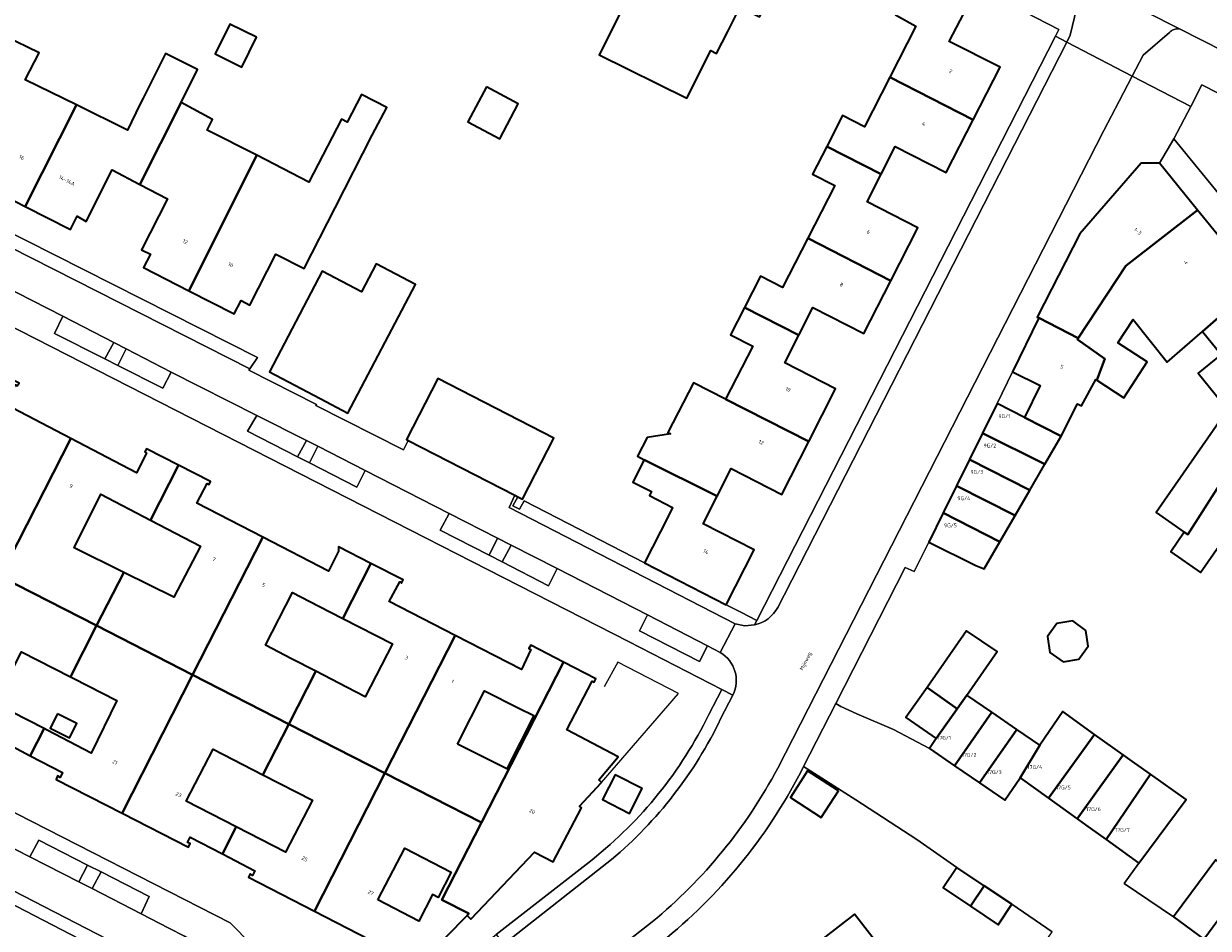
# Model space of a CAD drawing. Header units: metres. Extents: x 197700 to 204338, y 317132 to 325229.
# Tile 751 of 1056: x 203220 to 203332, y 319252 to 319338. Entities that reach past the tile are written whole.
import ezdxf
from ezdxf.enums import TextEntityAlignment as Align

# ---------------------------------------------------------------- set-up
doc = ezdxf.new("R2010")
doc.units = ezdxf.units.M
for name, color, linetype, lineweight in [('B-WE-GR-BEPLANTING_CULTUUR_BODEMBEDEKKER-GV', 90, 'Continuous', 18), ('B-WE-GR-BEPLANTING_CULTUUR_HEESTERS-GV', 90, 'Continuous', 18), ('B-WE-IE-TERREINAFSCHEIDING_KUNSTMATIG_MUUR-G', 90, 'IE-TERREINAFSCHEIDING-KUNSTMATIG-DICHT', 18), ('B-WE-OG-BEBOUWING-GV', 7, 'Continuous', 35), ('B-WE-OG-BEBOUWING-T18', 10, 'Continuous', 18), ('B-WE-OG-TERREIN_CULTUURSCHEIDING-GV', 7, 'Continuous', 18), ('B-WE-OG-TERREIN_ERF-GV', 7, 'Continuous', 18), ('B-WE-OG-TOPOGRAFIE-T18', 10, 'Continuous', 18), ('B-WE-VH-VERHARDING_ASFALT-GV', 252, 'Continuous', 18), ('B-WE-VH-VERHARDING_BETONSTRAATSTEEN-GV', 252, 'Continuous', 18), ('B-WE-VH-VERHARDING_OPEN-GV', 252, 'Continuous', 18), ('B-WE-VH-VERHARDING_SIERBESTRATING-GV', 252, 'Continuous', 18), ('B-WE-VH-VERHARDING_TEGEL-GV', 252, 'Continuous', 18)]:
    doc.layers.add(name, color=color, linetype=linetype, lineweight=lineweight)
doc.styles.add('NLCS-ISO-M200-T18', font='NLCS-ISO.ttf', dxfattribs={"height": 0.36})
doc.linetypes.add('IE-TERREINAFSCHEIDING-KUNSTMATIG-DICHT', pattern='A,8,-1,[82,NLCS.SHX,S=0.75,R=90,X=0,Y=0],-1', length=10)

msp = doc.modelspace()

# ---------------------------------------------------------------- linework, layer by layer
at = {"layer": 'B-WE-GR-BEPLANTING_CULTUUR_BODEMBEDEKKER-GV'}
for points in [[(203229.389, 319307.428), (203228.225, 319308.028), (203227.373, 319306.469), (203228.607, 319305.844)], [(203247.574, 319298.173), (203246.495, 319298.722), (203245.654, 319297.177), (203246.799, 319296.59)], [(203287.209, 319281.321), (203288.131, 319281.128), (203289.07, 319281.203), (203289.292, 319281.637), (203287.77, 319282.41), (203286.365, 319283.13), (203278.599, 319287.119), (203267.173, 319292.982), (203266.751, 319292.202), (203266.102, 319292.523), (203266.566, 319293.385), (203266.306, 319293.52), (203265.746, 319292.369)], [(203265.95, 319288.795), (203264.656, 319289.455), (203263.849, 319287.834), (203265.097, 319287.193)], [(203224.877, 319256.811), (203226.147, 319256.159), (203226.999, 319257.744), (203225.713, 319258.398)]]:
    msp.add_lwpolyline(points, close=True, dxfattribs=at)
at = {"layer": 'B-WE-GR-BEPLANTING_CULTUUR_HEESTERS-GV'}
msp.add_lwpolyline([(203284.595, 319279.207), (203278.91, 319282.151), (203278.135, 319280.657), (203283.831, 319277.718)], close=True, dxfattribs=at)
at = {"layer": 'B-WE-IE-TERREINAFSCHEIDING_KUNSTMATIG_MUUR-G'}
for points in [[(203247.4, 319302.041), (203247.455, 319302.131)], [(203256.175, 319298.74), (203255.726, 319297.851), (203247.4, 319302.041)], [(203278.599, 319287.119), (203267.173, 319292.982), (203266.751, 319292.202), (203266.102, 319292.523), (203266.566, 319293.385)], [(203274.513, 319266.254), (203281.845, 319274.702), (203276.091, 319277.674), (203274.789, 319275.339)]]:
    msp.add_lwpolyline(points, dxfattribs=at)
at = {"layer": 'B-WE-OG-BEBOUWING-GV'}
for points in [[(203286.45, 319349.004), (203285.863, 319349.295), (203285.276, 319348.164), (203281.738, 319349.947), (203279.488, 319345.482), (203276.678, 319339.906), (203276.603, 319339.944), (203274.321, 319335.373), (203282.627, 319331.226), (203284.911, 319335.757), (203285.46, 319335.481), (203286.512, 319337.569), (203287.565, 319339.658), (203287.684, 319339.896), (203289.518, 319338.98), (203290.996, 319341.632), (203288.972, 319342.76), (203290.972, 319346.763), (203290.506, 319346.994), (203290.856, 319347.701), (203290.354, 319349.413), (203288.466, 319350.348), (203286.8, 319349.711)], [(203301.907, 319333.226), (203309.817, 319329.175), (203312.38, 319334.178), (203307.538, 319336.613), (203308.928, 319339.297), (203304.772, 319341.434), (203303.846, 319341.91), (203302.437, 319339.171), (203304.396, 319338.087)], [(203241.765, 319337.041), (203239.242, 319338.281), (203237.845, 319335.44), (203240.368, 319334.199)], [(203217.124, 319335.731), (203217.001, 319335.494), (203217.302, 319335.339), (203215.063, 319330.998), (203215.169, 319330.943), (203217.75, 319329.609), (203215.323, 319324.822), (203216.091, 319324.424), (203215.48, 319323.164), (203219.785, 319320.958), (203224.663, 319330.593), (203219.799, 319332.984), (203221.122, 319335.532), (203217.855, 319337.138)], [(203219.785, 319320.958), (203224.089, 319318.753), (203224.741, 319320.025), (203225.569, 319319.528), (203228.049, 319324.42), (203230.674, 319323.047), (203234.618, 319330.841), (203236.169, 319333.957), (203233.106, 319335.482), (203230.999, 319331.25), (203230.69, 319330.628), (203229.503, 319328.214), (203224.663, 319330.593)], [(203263.595, 319332.304), (203261.83, 319328.992), (203264.857, 319327.378), (203266.623, 319330.689)], [(203301.907, 319333.226), (203299.504, 319328.532), (203297.428, 319329.594), (203295.925, 319326.656), (203301.088, 319324.012), (203302.431, 319326.643), (203307.255, 319324.172), (203309.817, 319329.175)], [(203249.247, 319320.84), (203252.759, 319327.729), (203254.127, 319330.363), (203251.743, 319331.601), (203250.375, 319328.967), (203249.849, 319329.24), (203246.744, 319323.262), (203241.804, 319325.828), (203235.335, 319312.948), (203239.656, 319310.745), (203240.305, 319312.019), (203241.143, 319311.592), (203243.604, 319316.421), (203246.295, 319315.049)], [(203230.674, 319323.047), (203233.299, 319321.674), (203230.838, 319316.845), (203231.681, 319316.423), (203231.026, 319315.144), (203235.335, 319312.948), (203241.804, 319325.828), (203237.068, 319328.207), (203237.591, 319329.201), (203234.618, 319330.841)], [(203302.003, 319313.901), (203304.57, 319318.911), (203299.746, 319321.382), (203301.088, 319324.012), (203295.925, 319326.656), (203294.572, 319324.012), (203296.685, 319322.931), (203294.129, 319317.935)], [(203316.073, 319310.363), (203319.807, 319308.448), (203324.31, 319315.328), (203331.128, 319320.617), (203327.51, 319325.053), (203325.781, 319325.057), (203319.944, 319318.357), (203315.904, 319310.44)], [(203319.807, 319308.448), (203319.731, 319308.332), (203322.322, 319306.479), (203321.569, 319304.464), (203324.127, 319302.791), (203326.353, 319306.195), (203323.578, 319308.01), (203325.024, 319310.222), (203328.243, 319306.161), (203331.621, 319309.09), (203334.369, 319311.473), (203336.226, 319314.369), (203331.128, 319320.617), (203324.31, 319315.328)], [(203302.003, 319313.901), (203294.129, 319317.935), (203291.733, 319313.254), (203289.634, 319314.328), (203288.121, 319311.371), (203293.272, 319308.733), (203294.612, 319311.362), (203299.436, 319308.891)], [(203247.81, 319302.709), (203250.431, 319301.333), (203256.85, 319313.557), (203253.128, 319315.511), (203251.734, 319312.855), (203248.012, 319314.809), (203242.988, 319305.241)], [(203333.393, 319306.891), (203338.782, 319311.235), (203336.226, 319314.369), (203334.369, 319311.473), (203331.621, 319309.09)], [(203294.211, 319298.627), (203296.764, 319303.647), (203291.932, 319306.104), (203293.272, 319308.733), (203288.121, 319311.371), (203286.792, 319308.774), (203288.903, 319307.694), (203286.317, 319302.641)], [(203338.782, 319311.235), (203333.393, 319306.891), (203331.202, 319305.125), (203334.55, 319300.972), (203333.778, 319300.35), (203333.409, 319300.807), (203327.205, 319291.887), (203329.88, 319290.027), (203330.229, 319289.805), (203336.22, 319299.233), (203343.466, 319305.493)], [(203319.742, 319302.203), (203320.119, 319302.018), (203321.482, 319304.521), (203321.569, 319304.464), (203322.322, 319306.479), (203319.731, 319308.332), (203319.807, 319308.448), (203316.073, 319310.363), (203313.557, 319305.239), (203316.18, 319303.951), (203314.689, 319300.915), (203318.188, 319299.141)], [(203224.132, 319298.91), (203217.885, 319302.178), (203218.875, 319304), (203219.039, 319303.903), (203219.206, 319304.172), (203216.122, 319305.768), (203213.435, 319300.485), (203218.087, 319298.099), (203215.6, 319293.25), (203210.964, 319295.628), (203208.35, 319290.487), (203217.463, 319285.819)], [(203329.88, 319290.027), (203328.584, 319288.164), (203331.424, 319286.189), (203338.764, 319296.743), (203338.945, 319296.519), (203338.881, 319296.427), (203341.626, 319293.611), (203341.691, 319293.705), (203341.786, 319293.608), (203348.148, 319300.567), (203343.747, 319305.149), (203343.466, 319305.493), (203336.22, 319299.233), (203330.229, 319289.805)], [(203256.175, 319298.74), (203266.306, 319293.52), (203266.566, 319293.385), (203267.015, 319293.154), (203269.992, 319298.932), (203258.995, 319304.599), (203256.018, 319298.821)], [(203285.505, 319293.43), (203286.828, 319296.065), (203291.659, 319293.608), (203294.211, 319298.627), (203286.317, 319302.641), (203283.257, 319304.208), (203280.839, 319299.485), (203281.065, 319299.37), (203278.877, 319299.023), (203277.958, 319297.228), (203278.593, 319296.903)], [(203318.188, 319299.141), (203314.689, 319300.915), (203312.103, 319302.226), (203310.721, 319299.428), (203316.648, 319296.492)], [(203217.463, 319285.819), (203226.581, 319281.147), (203229.155, 319286.198), (203224.452, 319288.527), (203226.976, 319293.625), (203231.688, 319291.169), (203234.35, 319296.392), (203231.308, 319297.943), (203231.147, 319297.645), (203231.322, 319297.525), (203230.378, 319295.643), (203224.132, 319298.91)], [(203310.721, 319299.428), (203309.486, 319296.927), (203315.209, 319294.016), (203316.648, 319296.492)], [(203231.688, 319291.169), (203236.452, 319288.687), (203233.925, 319283.837), (203229.155, 319286.198), (203226.581, 319281.147), (203235.695, 319276.478), (203242.35, 319289.551), (203236.09, 319292.78), (203237.083, 319294.645), (203237.258, 319294.534), (203237.392, 319294.841), (203234.35, 319296.392)], [(203286.365, 319283.13), (203289.013, 319288.34), (203284.182, 319290.796), (203285.505, 319293.43), (203278.593, 319296.903), (203277.503, 319294.773), (203279.27, 319293.869), (203279.081, 319293.499), (203281.284, 319292.374), (203280.876, 319291.57), (203278.599, 319287.119)], [(203309.486, 319296.927), (203308.251, 319294.425), (203313.806, 319291.604), (203315.209, 319294.016)], [(203312.348, 319289.096), (203313.806, 319291.604), (203308.251, 319294.425), (203306.98, 319291.852)], [(203305.605, 319289.067), (203310.088, 319286.853), (203310.857, 319286.531), (203312.348, 319289.096), (203306.98, 319291.852)], [(203244.834, 319271.796), (203247.391, 319276.808), (203245.09, 319277.991), (203242.603, 319279.27), (203245.178, 319284.279), (203247.666, 319282.999), (203249.95, 319281.825), (203252.616, 319287.051), (203249.552, 319288.62), (203249.539, 319288.32), (203249.559, 319288.226), (203248.609, 319286.322), (203242.35, 319289.551), (203235.695, 319276.478)], [(203247.391, 319276.808), (203244.834, 319271.796), (203253.959, 319267.123), (203260.638, 319280.208), (203254.365, 319283.44), (203255.36, 319285.294), (203255.522, 319285.181), (203255.68, 319285.481), (203252.616, 319287.051), (203249.95, 319281.825), (203254.667, 319279.4), (203252.092, 319274.391), (203250.368, 319275.277)], [(203226.581, 319281.147), (203217.463, 319285.819), (203210.769, 319272.677), (203217.03, 319269.466), (203217.204, 319269.758), (203216.962, 319269.876), (203217.236, 319270.381), (203220.28, 319268.783), (203221.598, 319271.369), (203216.925, 319273.752), (203219.427, 319278.659), (203224.099, 319276.277)], [(203224.099, 319276.277), (203224.358, 319276.145), (203228.503, 319274.042), (203226.056, 319269.026), (203221.89, 319271.22), (203221.598, 319271.369), (203220.28, 319268.783), (203223.335, 319267.179), (203223.125, 319266.716), (203222.861, 319266.869), (203222.723, 319266.537), (203229.003, 319263.331), (203235.695, 319276.478), (203226.581, 319281.147)], [(203309.221, 319274.537), (203312.108, 319278.688), (203309.2, 319280.66), (203305.467, 319275.268), (203308.303, 319273.234)], [(203320.516, 319280.688), (203319.278, 319281.581), (203317.771, 319281.337), (203316.878, 319280.099), (203317.122, 319278.593), (203318.359, 319277.7), (203319.866, 319277.943), (203320.759, 319279.181)], [(203263.117, 319262.434), (203270.911, 319277.683), (203267.831, 319279.274), (203267.613, 319278.967), (203267.812, 319278.86), (203266.921, 319276.971), (203260.638, 319280.208), (203253.959, 319267.123)], [(203270.911, 319277.683), (203263.117, 319262.434), (203259.368, 319255.1), (203261.921, 319253.788), (203261.764, 319253.618), (203261.779, 319253.603), (203262.126, 319253.259), (203268.164, 319259.635), (203269.947, 319258.719), (203272.622, 319263.823), (203272.437, 319263.998), (203274.513, 319266.254), (203274.263, 319266.506), (203276.109, 319268.68), (203271.244, 319271.227), (203273.656, 319275.875), (203273.842, 319275.782), (203274, 319276.087)], [(203242.375, 319266.977), (203244.834, 319271.796), (203235.695, 319276.478), (203229.003, 319263.331), (203235.318, 319260.106), (203235.461, 319260.438), (203235.198, 319260.546), (203235.469, 319261.037), (203238.536, 319259.45), (203239.846, 319262.019), (203235.092, 319264.467), (203237.64, 319269.415)], [(203260.867, 319269.887), (203263.41, 319274.95), (203266.664, 319273.315), (203268.09, 319272.599), (203265.543, 319267.535), (203262.694, 319268.968)], [(203305.467, 319275.268), (203303.424, 319272.42), (203306.328, 319270.434), (203308.303, 319273.234)], [(203306.328, 319270.434), (203305.664, 319269.464), (203308.042, 319267.838), (203311.593, 319272.915), (203309.221, 319274.537), (203308.303, 319273.234)], [(203222.865, 319272.776), (203222.164, 319271.401), (203223.99, 319270.469), (203224.692, 319271.844)], [(203308.042, 319267.838), (203310.43, 319266.204), (203313.982, 319271.281), (203311.593, 319272.915)], [(203316.151, 319269.798), (203314.28, 319266.686), (203316.99, 319264.743), (203321.364, 319270.813), (203318.332, 319272.987)], [(203242.375, 319266.977), (203247.071, 319264.559), (203244.523, 319259.611), (203239.846, 319262.019), (203238.536, 319259.45), (203241.611, 319257.858), (203241.377, 319257.416), (203241.152, 319257.549), (203240.998, 319257.233), (203247.267, 319254.012), (203253.959, 319267.123), (203244.834, 319271.796)], [(203314.28, 319266.686), (203316.151, 319269.798), (203313.982, 319271.281), (203310.43, 319266.204), (203312.829, 319264.564)], [(203324.074, 319268.869), (203321.364, 319270.813), (203316.99, 319264.743), (203319.7, 319262.8)], [(203322.46, 319260.82), (203326.658, 319267.025), (203325.177, 319268.078), (203324.074, 319268.869), (203319.7, 319262.8), (203320.953, 319261.901)], [(203263.117, 319262.434), (203253.959, 319267.123), (203247.267, 319254.012), (203253.536, 319250.792), (203253.691, 319251.103), (203253.721, 319251.291), (203257.587, 319249.364), (203259.811, 319251.613), (203261.779, 319253.603), (203261.764, 319253.618), (203261.921, 319253.788), (203259.368, 319255.1)], [(203297.039, 319265.452), (203294.105, 319267.349), (203292.468, 319264.818), (203295.403, 319262.92)], [(203278.405, 319265.655), (203275.838, 319266.979), (203274.621, 319264.621), (203277.188, 319263.297)], [(203326.658, 319267.025), (203322.46, 319260.82), (203325.567, 319258.591), (203330.051, 319264.612)], [(203253.29, 319255.087), (203255.838, 319260.002), (203260.256, 319257.712), (203259.018, 319255.323), (203258.49, 319255.598), (203257.18, 319253.071)], [(203310.884, 319256.422), (203308.275, 319258.175), (203306.973, 319256.237), (203309.582, 319254.484)], [(203328.844, 319253.476), (203331.719, 319251.352), (203335.733, 319256.784), (203332.858, 319258.908)], [(203309.582, 319254.484), (203312.19, 319252.732), (203313.492, 319254.67), (203310.884, 319256.422)], [(203301.621, 319249.768), (203298.563, 319253.724), (203291.668, 319248.393), (203294.936, 319243.993), (203302.019, 319249.254)]]:
    msp.add_lwpolyline(points, close=True, dxfattribs=at)
at = {"layer": 'B-WE-OG-TERREIN_CULTUURSCHEIDING-GV'}
msp.add_lwpolyline([(203368.431, 319300.252), (203371.569, 319306.565), (203372.539, 319308.515), (203373.136, 319309.746), (203372.987, 319309.833), (203373.276, 319311.205), (203349.534, 319323.319), (203331.538, 319332.492), (203330.49, 319330.46), (203328.896, 319327.37), (203336.377, 319318.186), (203341.316, 319322.171), (203341.738, 319321.651), (203342.388, 319322.176), (203346.621, 319316.948), (203349.311, 319319.316), (203360.104, 319307.154), (203357.445, 319304.79), (203364.511, 319297.404)], dxfattribs=at)
at = {"layer": 'B-WE-OG-TERREIN_ERF-GV'}
for points in [[(203279.488, 319345.482), (203281.738, 319349.947), (203285.276, 319348.164), (203285.863, 319349.295), (203286.45, 319349.004), (203286.8, 319349.711), (203288.466, 319350.348), (203290.354, 319349.413), (203290.856, 319347.701), (203290.506, 319346.994), (203290.972, 319346.763), (203288.972, 319342.76), (203290.996, 319341.632), (203289.518, 319338.98), (203287.684, 319339.896), (203287.565, 319339.658), (203286.512, 319337.569), (203285.46, 319335.481), (203284.911, 319335.757), (203282.627, 319331.226), (203274.321, 319335.373), (203276.603, 319339.944), (203276.678, 319339.906)], [(203241.765, 319337.041), (203240.368, 319334.199), (203237.845, 319335.44), (203239.242, 319338.281)], [(203263.595, 319332.304), (203266.623, 319330.689), (203264.857, 319327.378), (203261.83, 319328.992)], [(203253.128, 319315.511), (203256.85, 319313.557), (203250.431, 319301.333), (203247.81, 319302.709), (203242.988, 319305.241), (203248.012, 319314.809), (203251.734, 319312.855)], [(203313.557, 319305.239), (203312.103, 319302.226), (203314.689, 319300.915), (203316.18, 319303.951)], [(203231.688, 319291.169), (203226.976, 319293.625), (203224.452, 319288.527), (203229.155, 319286.198), (203233.925, 319283.837), (203236.452, 319288.687)], [(203245.09, 319277.991), (203247.391, 319276.808), (203250.368, 319275.277), (203252.092, 319274.391), (203254.667, 319279.4), (203249.95, 319281.825), (203247.666, 319282.999), (203245.178, 319284.279), (203242.603, 319279.27)], [(203320.516, 319280.688), (203320.759, 319279.181), (203319.866, 319277.943), (203318.359, 319277.7), (203317.122, 319278.593), (203316.878, 319280.099), (203317.771, 319281.337), (203319.278, 319281.581)], [(203224.358, 319276.145), (203224.099, 319276.277), (203219.427, 319278.659), (203216.925, 319273.752), (203221.598, 319271.369), (203221.89, 319271.22), (203226.056, 319269.026), (203228.503, 319274.042)], [(203263.41, 319274.95), (203260.867, 319269.887), (203262.694, 319268.968), (203265.543, 319267.535), (203268.09, 319272.599), (203266.664, 319273.315)], [(203222.865, 319272.776), (203224.692, 319271.844), (203223.99, 319270.469), (203222.164, 319271.401)], [(203239.846, 319262.019), (203244.523, 319259.611), (203247.071, 319264.559), (203242.375, 319266.977), (203237.64, 319269.415), (203235.092, 319264.467)], [(203297.039, 319265.452), (203295.403, 319262.92), (203292.468, 319264.818), (203294.105, 319267.349)], [(203278.405, 319265.655), (203277.188, 319263.297), (203274.621, 319264.621), (203275.838, 319266.979)], [(203253.29, 319255.087), (203257.18, 319253.071), (203258.49, 319255.598), (203259.018, 319255.323), (203260.256, 319257.712), (203255.838, 319260.002)]]:
    msp.add_lwpolyline(points, close=True, dxfattribs=at)
for points in [[(203203.322, 319326.089), (203241.841, 319306.605), (203241.133, 319305.538), (203241.027, 319305.412), (203247.455, 319302.131), (203247.4, 319302.041), (203255.726, 319297.851), (203256.175, 319298.74), (203256.018, 319298.821), (203258.995, 319304.599), (203269.992, 319298.932), (203267.015, 319293.154), (203266.566, 319293.385), (203266.102, 319292.523), (203266.751, 319292.202), (203267.173, 319292.982), (203278.599, 319287.119), (203280.876, 319291.57), (203281.284, 319292.374), (203279.081, 319293.499), (203279.27, 319293.869), (203277.503, 319294.773), (203278.593, 319296.903), (203277.958, 319297.228), (203278.877, 319299.023), (203281.065, 319299.37), (203280.839, 319299.485), (203283.257, 319304.208), (203286.317, 319302.641), (203288.903, 319307.694), (203286.792, 319308.774), (203288.121, 319311.371), (203289.634, 319314.328), (203291.733, 319313.254), (203294.129, 319317.935), (203296.685, 319322.931), (203294.572, 319324.012), (203295.925, 319326.656), (203297.428, 319329.594), (203299.504, 319328.532), (203301.907, 319333.226), (203304.396, 319338.087), (203302.437, 319339.171)], [(203308.928, 319339.297), (203307.538, 319336.613), (203312.38, 319334.178), (203309.817, 319329.175), (203307.255, 319324.172), (203302.431, 319326.643), (203301.088, 319324.012), (203299.746, 319321.382), (203304.57, 319318.911), (203302.003, 319313.901), (203299.436, 319308.891), (203294.612, 319311.362), (203293.272, 319308.733), (203291.932, 319306.104), (203296.764, 319303.647), (203294.211, 319298.627), (203291.659, 319293.608), (203286.828, 319296.065), (203285.505, 319293.43), (203284.182, 319290.796), (203289.013, 319288.34), (203286.365, 319283.13), (203287.77, 319282.41), (203289.292, 319281.637), (203317.638, 319337.117), (203317.969, 319337.765), (203313.658, 319339.985)], [(203217.855, 319337.138), (203221.122, 319335.532), (203219.799, 319332.984), (203224.663, 319330.593), (203229.503, 319328.214), (203230.69, 319330.628), (203230.999, 319331.25), (203233.106, 319335.482), (203236.169, 319333.957), (203234.618, 319330.841), (203237.591, 319329.201), (203237.068, 319328.207), (203241.804, 319325.828), (203246.744, 319323.262), (203249.849, 319329.24), (203250.375, 319328.967), (203251.743, 319331.601), (203254.127, 319330.363), (203252.759, 319327.729), (203249.247, 319320.84), (203246.295, 319315.049), (203243.604, 319316.421), (203241.143, 319311.592), (203240.305, 319312.019), (203239.656, 319310.745), (203235.335, 319312.948), (203231.026, 319315.144), (203231.681, 319316.423), (203230.838, 319316.845), (203233.299, 319321.674), (203230.674, 319323.047), (203228.049, 319324.42), (203225.569, 319319.528), (203224.741, 319320.025), (203224.089, 319318.753), (203219.785, 319320.958), (203215.48, 319323.164)], [(203284.722, 319272.693), (203285.943, 319275.084), (203277.101, 319279.635), (203208.858, 319314.468), (203205.9, 319315.936), (203205.308, 319315.421), (203203.774, 319312.432), (203204.339, 319310.745), (203197.514, 319297.43), (203190.688, 319284.115), (203188.853, 319283.527), (203187.279, 319280.583), (203187.07, 319279.57), (203239.251, 319252.916), (203247.384, 319244.656), (203252.828, 319239.208), (203253.227, 319239.773), (203255.081, 319242.438), (203256.929, 319244.791), (203259.416, 319247.528), (203262.044, 319249.85), (203264.537, 319251.798), (203273.629, 319258.903)], [(203334.55, 319300.972), (203331.202, 319305.125), (203333.393, 319306.891), (203331.621, 319309.09), (203328.243, 319306.161), (203325.024, 319310.222), (203323.578, 319308.01), (203326.353, 319306.195), (203324.127, 319302.791), (203321.569, 319304.464), (203321.482, 319304.521), (203320.119, 319302.018), (203319.742, 319302.203), (203318.188, 319299.141), (203316.648, 319296.492), (203315.209, 319294.016), (203313.806, 319291.604), (203312.348, 319289.096), (203310.857, 319286.531), (203310.088, 319286.853), (203305.605, 319289.067), (203304.227, 319286.286), (203303.368, 319286.655), (203296.78, 319273.743), (203297.25, 319273.469), (203298.79, 319272.777), (203302.268, 319271.28), (203305.664, 319269.464), (203306.328, 319270.434), (203303.424, 319272.42), (203305.467, 319275.268), (203309.2, 319280.66), (203312.108, 319278.688), (203309.221, 319274.537), (203311.593, 319272.915), (203313.982, 319271.281), (203316.151, 319269.798), (203318.332, 319272.987), (203321.364, 319270.813), (203324.074, 319268.869), (203325.177, 319268.078), (203326.658, 319267.025), (203330.051, 319264.612), (203325.567, 319258.591), (203324.169, 319256.641), (203328.844, 319253.476), (203332.858, 319258.908)], [(203217.885, 319302.178), (203224.132, 319298.91), (203230.378, 319295.643), (203231.322, 319297.525), (203231.147, 319297.645), (203231.308, 319297.943), (203234.35, 319296.392), (203237.392, 319294.841), (203237.258, 319294.534), (203237.083, 319294.645), (203236.09, 319292.78), (203242.35, 319289.551), (203248.609, 319286.322), (203249.559, 319288.226), (203249.539, 319288.32), (203249.552, 319288.62), (203252.616, 319287.051), (203255.68, 319285.481), (203255.522, 319285.181), (203255.36, 319285.294), (203254.365, 319283.44), (203260.638, 319280.208), (203266.921, 319276.971), (203267.812, 319278.86), (203267.613, 319278.967), (203267.831, 319279.274), (203270.911, 319277.683), (203274, 319276.087), (203273.842, 319275.782), (203273.656, 319275.875), (203271.244, 319271.227), (203276.109, 319268.68), (203274.263, 319266.506), (203274.513, 319266.254), (203272.437, 319263.998), (203272.622, 319263.823), (203269.947, 319258.719), (203268.164, 319259.635), (203262.126, 319253.259), (203261.779, 319253.603), (203259.811, 319251.613)], [(203338.764, 319296.743), (203331.424, 319286.189), (203328.584, 319288.164), (203329.88, 319290.027), (203327.205, 319291.887), (203333.409, 319300.807)], [(203253.536, 319250.792), (203247.267, 319254.012), (203240.998, 319257.233), (203241.152, 319257.549), (203241.377, 319257.416), (203241.611, 319257.858), (203238.536, 319259.45), (203235.469, 319261.037), (203235.198, 319260.546), (203235.461, 319260.438), (203235.318, 319260.106), (203229.003, 319263.331), (203222.723, 319266.537), (203222.861, 319266.869), (203223.125, 319266.716), (203223.335, 319267.179), (203220.28, 319268.783), (203217.236, 319270.381)], [(203335.733, 319256.784), (203331.719, 319251.352), (203331.289, 319250.869), (203327.164, 319245.293), (203326.974, 319245.517), (203325.654, 319243.587), (203322.963, 319245.428), (203324.283, 319247.358), (203322.512, 319248.506), (203321.23, 319246.628), (203318.442, 319244.057), (203316.244, 319246.441), (203318.695, 319248.346), (203316.036, 319250.161), (203317.325, 319252.048), (203313.492, 319254.67), (203312.19, 319252.732), (203309.582, 319254.484), (203306.973, 319256.237), (203308.275, 319258.175), (203304.469, 319260.837), (203298.695, 319264.598), (203293.727, 319267.759)], [(203230.965, 319248.259), (203200.941, 319263.8)], [(203291.668, 319248.393), (203298.563, 319253.724), (203301.621, 319249.768)]]:
    msp.add_lwpolyline(points, dxfattribs=at)
for points in [[(203273.629, 319258.903, 0.1115143), (203284.722, 319272.693)], [(203293.727, 319267.759, -0.1045882), (203280.732, 319251.5)]]:
    msp.add_lwpolyline(points, format="xyb", dxfattribs=at)
at = {"layer": 'B-WE-VH-VERHARDING_ASFALT-GV'}
for points in [[(203319.689, 319342.776), (203329.426, 319337.826), (203333.587, 319335.691), (203368.824, 319317.734), (203373.695, 319315.258), (203383.492, 319310.174), (203391.264, 319306.154)], [(203291.26, 319267.614), (203322.244, 319328.179), (203323.681, 319330.956), (203324.925, 319333.344), (203318.715, 319336.563), (203313.755, 319326.854), (203291.872, 319284.021), (203291.269, 319282.876)], [(203186.126, 319281.866), (203187.416, 319284.418), (203194.789, 319298.802), (203191.547, 319300.435), (203179.1, 319276.17), (203183.714, 319273.963), (203201.658, 319264.725), (203231.558, 319249.308)], [(203287.209, 319281.321), (203285.801, 319278.589)], [(203289.07, 319281.203), (203288.131, 319281.128), (203287.209, 319281.321)], [(203249.673, 319238.204), (203246.825, 319241.044), (203243.142, 319244.775), (203242.18, 319245.677), (203240.439, 319247.349), (203239.483, 319248.296), (203238.476, 319249.189), (203237.441, 319250.007), (203236.364, 319250.767), (203234.924, 319251.631), (203233.438, 319252.412), (203230.81, 319253.765), (203226.147, 319256.159), (203224.877, 319256.811), (203220.246, 319259.189), (203211.561, 319263.617), (203208.02, 319265.42), (203206.699, 319266.094), (203202.193, 319268.394), (203194.851, 319272.175), (203190.286, 319274.483), (203189.012, 319275.149), (203188.651, 319275.337)], [(203287.007, 319274.536), (203285.842, 319272.272)], [(203275.49, 319258.927), (203265.262, 319250.87), (203269.573, 319245.361), (203272.16, 319247.385), (203275.675, 319250.134), (203279.349, 319253.007)]]:
    msp.add_lwpolyline(points, dxfattribs=at)
for points in [[(203291.269, 319282.876, -0.2180906), (203289.07, 319281.203)], [(203285.801, 319278.589, -0.3946957), (203287.007, 319274.536)], [(203285.842, 319272.272, -0.10537), (203275.49, 319258.927)], [(203279.349, 319253.007, 0.0996281), (203291.26, 319267.614)]]:
    msp.add_lwpolyline(points, format="xyb", dxfattribs=at)
at = {"layer": 'B-WE-VH-VERHARDING_BETONSTRAATSTEEN-GV'}
for points in [[(203191.547, 319300.435), (203203.864, 319324.449), (203241.133, 319305.538), (203241.841, 319306.605), (203203.322, 319326.089), (203190.441, 319300.992)], [(203228.225, 319308.028), (203223.384, 319310.526), (203222.578, 319308.896), (203227.373, 319306.469)], [(203246.495, 319298.722), (203241.802, 319301.113), (203240.9, 319299.612), (203245.654, 319297.177)], [(203260.049, 319291.804), (203259.217, 319290.213), (203263.849, 319287.834), (203264.656, 319289.455)], [(203224.877, 319256.811), (203225.713, 319258.398), (203221.093, 319260.749), (203220.246, 319259.189)]]:
    msp.add_lwpolyline(points, close=True, dxfattribs=at)
for points in [[(203264.656, 319289.455), (203265.95, 319288.795), (203270.31, 319286.572), (203278.91, 319282.151), (203284.595, 319279.207), (203285.801, 319278.589), (203287.209, 319281.321), (203265.746, 319292.369), (203266.306, 319293.52), (203256.175, 319298.74), (203255.726, 319297.851), (203247.4, 319302.041), (203247.455, 319302.131), (203241.027, 319305.412), (203241.133, 319305.538), (203203.864, 319324.449), (203191.547, 319300.435), (203194.789, 319298.802), (203202.163, 319313.19), (203203.039, 319314.849)], [(203265.097, 319287.193), (203263.849, 319287.834), (203259.217, 319290.213), (203260.049, 319291.804), (203252.083, 319295.876), (203251.284, 319294.293), (203246.799, 319296.59), (203245.654, 319297.177), (203240.9, 319299.612), (203241.802, 319301.113), (203233.648, 319305.231), (203232.866, 319303.688), (203228.607, 319305.844), (203227.373, 319306.469), (203222.578, 319308.896), (203223.384, 319310.526), (203216.09, 319314.231), (203215.272, 319312.648), (203210.815, 319314.916), (203209.435, 319315.603), (203210.225, 319317.207), (203209.613, 319317.457)], [(203209.613, 319317.457), (203210.225, 319317.207), (203210.336, 319317.162), (203211.531, 319316.536), (203216.09, 319314.231), (203223.384, 319310.526), (203228.225, 319308.028), (203229.389, 319307.428), (203233.648, 319305.231), (203241.802, 319301.113), (203246.495, 319298.722), (203247.574, 319298.173), (203252.083, 319295.876), (203260.049, 319291.804), (203264.656, 319289.455)], [(203203.039, 319314.849), (203202.163, 319313.19), (203202.96, 319310.856), (203196.369, 319298.006), (203197.514, 319297.43), (203204.339, 319310.745), (203203.774, 319312.432), (203205.308, 319315.421), (203205.9, 319315.936), (203208.858, 319314.468), (203277.101, 319279.635), (203285.943, 319275.084), (203287.007, 319274.536)], [(203231.558, 319249.308), (203201.658, 319264.725), (203183.714, 319273.963), (203179.1, 319276.17), (203191.547, 319300.435), (203190.441, 319300.992), (203167.754, 319256.787), (203170.428, 319255.211), (203173.716, 319261.555), (203172.314, 319262.279), (203174.571, 319266.642), (203175.974, 319265.931), (203180.25, 319274.262), (203182.732, 319272.946), (203200.941, 319263.8), (203230.965, 319248.259)], [(203253.775, 319238.527), (203252.828, 319239.208), (203247.384, 319244.656), (203239.251, 319252.916), (203187.07, 319279.57), (203187.279, 319280.583), (203188.853, 319283.527), (203190.688, 319284.115), (203197.514, 319297.43), (203196.369, 319298.006), (203189.787, 319285.173), (203187.416, 319284.418), (203186.126, 319281.866)], [(203285.801, 319278.589), (203284.595, 319279.207), (203283.831, 319277.718), (203278.135, 319280.657), (203278.91, 319282.151), (203270.31, 319286.572), (203269.508, 319284.935), (203265.097, 319287.193)], [(203211.561, 319263.617), (203220.246, 319259.189), (203221.093, 319260.749), (203225.713, 319258.398), (203226.999, 319257.744), (203231.58, 319255.412), (203230.81, 319253.765), (203233.438, 319252.412), (203234.924, 319251.631), (203236.364, 319250.767), (203237.441, 319250.007), (203238.476, 319249.189), (203239.805, 319250.543), (203243.407, 319246.989), (203244.304, 319245.935), (203248.024, 319242.218), (203246.825, 319241.044)]]:
    msp.add_lwpolyline(points, dxfattribs=at)
msp.add_lwpolyline([(203287.007, 319274.536, 0.3946957), (203285.801, 319278.589)], format="xyb", dxfattribs=at)
at = {"layer": 'B-WE-VH-VERHARDING_OPEN-GV'}
for points in [[(203228.607, 319305.844), (203232.866, 319303.688), (203233.648, 319305.231), (203229.389, 319307.428)], [(203252.083, 319295.876), (203247.574, 319298.173), (203246.799, 319296.59), (203251.284, 319294.293)], [(203265.097, 319287.193), (203269.508, 319284.935), (203270.31, 319286.572), (203265.95, 319288.795)], [(203226.147, 319256.159), (203230.81, 319253.765), (203231.58, 319255.412), (203226.999, 319257.744)]]:
    msp.add_lwpolyline(points, close=True, dxfattribs=at)
at = {"layer": 'B-WE-VH-VERHARDING_SIERBESTRATING-GV'}
msp.add_lwpolyline([(203313.658, 319339.985), (203317.969, 319337.765), (203317.638, 319337.117), (203318.715, 319336.563), (203319.046, 319337.211), (203320.074, 319341.583), (203320.081, 319341.608), (203320.102, 319341.706), (203320.115, 319341.806), (203320.118, 319341.906), (203320.112, 319342.006), (203320.098, 319342.105), (203320.075, 319342.203), (203320.043, 319342.298), (203320.002, 319342.39), (203319.954, 319342.478), (203319.898, 319342.561), (203319.835, 319342.639), (203319.765, 319342.711), (203319.689, 319342.776), (203316.032, 319344.659)], close=True, dxfattribs=at)
for points in [[(203320.074, 319341.583), (203319.046, 319337.211), (203318.715, 319336.563), (203324.925, 319333.344), (203325.959, 319335.336), (203328.472, 319337.485), (203328.495, 319337.508), (203328.57, 319337.576), (203328.652, 319337.637), (203328.739, 319337.69), (203328.83, 319337.736), (203328.924, 319337.773), (203329.022, 319337.801), (203329.122, 319337.821), (203329.223, 319337.832), (203329.325, 319337.833), (203329.426, 319337.826), (203319.689, 319342.776)], [(203333.587, 319335.691), (203329.426, 319337.826), (203329.325, 319337.833), (203329.223, 319337.832), (203329.122, 319337.821), (203329.022, 319337.801), (203328.924, 319337.773), (203328.83, 319337.736), (203328.739, 319337.69), (203328.652, 319337.637), (203328.57, 319337.576), (203328.495, 319337.508), (203328.472, 319337.485), (203325.959, 319335.336), (203324.925, 319333.344), (203330.49, 319330.46), (203331.538, 319332.492), (203349.534, 319323.319)]]:
    msp.add_lwpolyline(points, dxfattribs=at)
at = {"layer": 'B-WE-VH-VERHARDING_TEGEL-GV'}
for points in [[(203313.755, 319326.854), (203318.715, 319336.563), (203317.638, 319337.117), (203289.292, 319281.637), (203289.07, 319281.203)], [(203328.896, 319327.37), (203330.49, 319330.46), (203324.925, 319333.344), (203323.681, 319330.956), (203322.244, 319328.179), (203291.26, 319267.614)], [(203291.269, 319282.876), (203291.872, 319284.021), (203313.755, 319326.854)], [(203293.727, 319267.759), (203296.78, 319273.743), (203303.368, 319286.655), (203304.227, 319286.286), (203305.605, 319289.067), (203306.98, 319291.852), (203308.251, 319294.425), (203309.486, 319296.927), (203310.721, 319299.428), (203312.103, 319302.226), (203313.557, 319305.239), (203316.073, 319310.363), (203315.904, 319310.44), (203319.944, 319318.357), (203325.781, 319325.057), (203327.51, 319325.053), (203328.896, 319327.37)], [(203336.377, 319318.186), (203328.896, 319327.37), (203327.51, 319325.053), (203331.128, 319320.617), (203336.226, 319314.369)], [(203285.842, 319272.272), (203287.007, 319274.536), (203285.943, 319275.084), (203284.722, 319272.693)], [(203331.719, 319251.352), (203328.844, 319253.476), (203324.169, 319256.641), (203325.567, 319258.591), (203322.46, 319260.82), (203320.953, 319261.901), (203319.7, 319262.8), (203316.99, 319264.743), (203314.28, 319266.686), (203312.829, 319264.564), (203310.43, 319266.204), (203308.042, 319267.838), (203305.664, 319269.464), (203302.268, 319271.28), (203298.79, 319272.777), (203297.25, 319273.469), (203296.78, 319273.743), (203293.727, 319267.759), (203298.695, 319264.598), (203304.469, 319260.837), (203308.275, 319258.175), (203310.884, 319256.422), (203313.492, 319254.67), (203317.325, 319252.048)], [(203273.629, 319258.903), (203264.537, 319251.798), (203265.262, 319250.87), (203275.49, 319258.927)], [(203279.349, 319253.007), (203275.675, 319250.134)]]:
    msp.add_lwpolyline(points, dxfattribs=at)
for points in [[(203289.07, 319281.203, 0.2180906), (203291.269, 319282.876)], [(203284.722, 319272.693, -0.1115143), (203273.629, 319258.903)], [(203275.49, 319258.927, 0.10537), (203285.842, 319272.272)], [(203291.26, 319267.614, -0.0996281), (203279.349, 319253.007)], [(203280.732, 319251.5, 0.1045882), (203293.727, 319267.759)]]:
    msp.add_lwpolyline(points, format="xyb", dxfattribs=at)

# ---------------------------------------------------------------- texts
at = {"layer": 'B-WE-OG-BEBOUWING-T18', "style": 'NLCS-ISO-M200-T18'}
for s, rotation, p in [('2', 332.9, (203307.699, 319333.813)), ('4', 332.9, (203305.136, 319328.81)), ('16', 332.9, (203219.457, 319325.621)), ('14-14A', 332.9, (203223.761, 319323.416)), ('1-3', 319, (203325.463, 319318.602)), ('12', 333, (203234.997, 319317.61)), ('6', 332.9, (203299.884, 319318.537)), ('10', 333, (203239.312, 319315.41)), ('4', 39.2, (203330.014, 319315.655)), ('8', 332.9, (203297.32, 319313.533)), ('5', 333.9, (203318.25, 319305.722)), ('10', 333.1, (203292.241, 319303.576)), ('12', 333.1, (203289.688, 319298.556)), ('9', 332.4, (203224.148, 319294.387)), ('14', 333.1, (203284.441, 319288.173)), ('7', 332.8, (203237.722, 319287.438)), ('5', 332.8, (203242.438, 319285.005)), ('3', 332.8, (203256.023, 319278.086)), ('1', 332.8, (203260.383, 319275.84)), ('21', 333, (203228.317, 319268.172)), ('23', 333, (203234.364, 319265.084)), ('20', 332.4, (203267.937, 319263.5)), ('25', 332.9, (203246.335, 319258.988)), ('27', 332.9, (203252.604, 319255.767))]:
    msp.add_text(s, height=0.36, rotation=rotation, dxfattribs=at).set_placement(p, align=Align.MIDDLE)
for s, p in [('9G/1', (203312.792, 319301.037)), ('9G/2', (203311.41, 319298.239)), ('9G/3', (203310.175, 319295.738)), ('9G/4', (203308.94, 319293.236)), ('9G/5', (203307.669, 319290.663)), ('17G/1', (203307.067, 319270.487)), ('17G/2', (203309.445, 319268.861)), ('17G/3', (203311.833, 319267.227)), ('17G/4', (203315.683, 319267.709)), ('17G/5', (203318.393, 319265.766)), ('17G/6', (203321.245, 319263.715)), ('17G/7', (203324.005, 319261.735))]:
    msp.add_text(s, height=0.36, dxfattribs=at).set_placement(p, align=Align.MIDDLE)
at = {"layer": 'B-WE-OG-TOPOGRAFIE-T18', "style": 'NLCS-ISO-M200-T18'}
msp.add_text('Mijnweg', height=0.36, rotation=62.9, dxfattribs=at).set_placement((203293.958, 319277.747), align=Align.MIDDLE)

doc.saveas('drawing.dxf')
